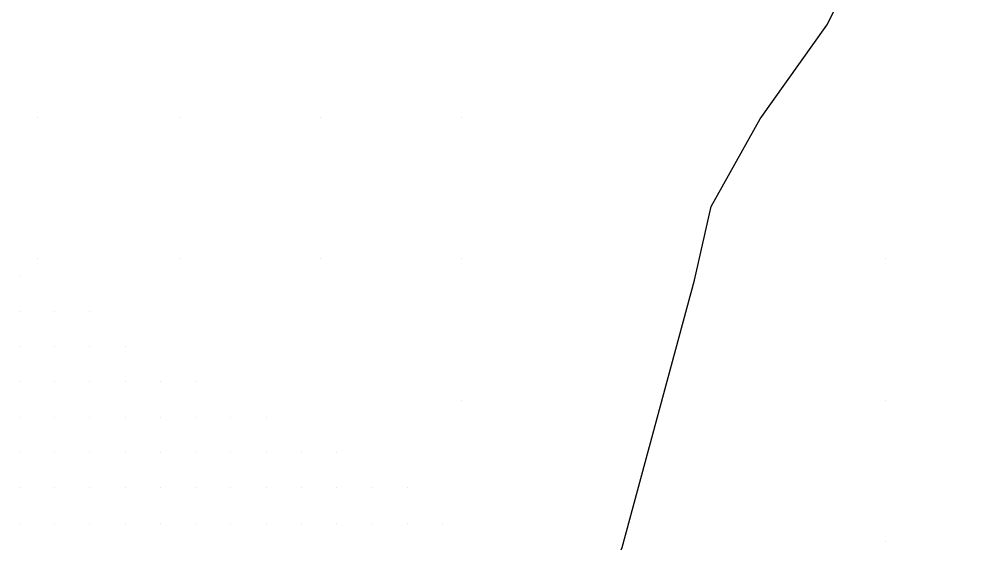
# Model space of a CAD drawing. Extents: x 1762120 to 1766775, y 709485 to 712965.
# Drawn here: x 1764703.8 to 1764771.4, y 710914.9 to 710951.9 of the extents above; entities that cross this region are included whole.
import ezdxf

# ---------------------------------------------------------------- set-up
doc = ezdxf.new("R2010")
doc.units = 0
for name, color, linetype in [('Exist DTM QL2 LIDAR Elevation Point', 7, 'Continuous'), ('Exist DTM Scan Elevation Point', 7, 'Continuous'), ('PH Exist DTM Breakline', 7, 'Continuous')]:
    doc.layers.add(name, color=color, linetype=linetype)

msp = doc.modelspace()

# ---------------------------------------------------------------- linework, layer by layer
at = {"layer": 'Exist DTM QL2 LIDAR Elevation Point'}
for p, q in [((1764705.075, 710944.954), (1764705.075, 710944.954)), ((1764715.076, 710944.954), (1764715.076, 710944.954)), ((1764725.077, 710944.954), (1764725.077, 710944.954)), ((1764735.079, 710944.954), (1764735.079, 710944.954)), ((1764705.075, 710934.953), (1764705.075, 710934.953)), ((1764715.076, 710934.953), (1764715.076, 710934.953)), ((1764725.077, 710934.953), (1764725.077, 710934.953)), ((1764735.079, 710934.953), (1764735.079, 710934.953)), ((1764765.083, 710934.953), (1764765.083, 710934.953)), ((1764735.079, 710924.952), (1764735.079, 710924.952)), ((1764765.083, 710924.952), (1764765.083, 710924.952)), ((1764765.083, 710914.95), (1764765.083, 710914.95))]:
    msp.add_line(p, q, dxfattribs=at)
at = {"layer": 'Exist DTM Scan Elevation Point'}
for p, q in [((1764703.75, 710933.75), (1764703.75, 710933.75)), ((1764703.75, 710931.25), (1764703.75, 710931.25)), ((1764706.25, 710931.25), (1764706.25, 710931.25)), ((1764708.75, 710931.25), (1764708.75, 710931.25)), ((1764703.75, 710928.75), (1764703.75, 710928.75)), ((1764706.25, 710928.75), (1764706.25, 710928.75)), ((1764708.75, 710928.75), (1764708.75, 710928.75)), ((1764711.25, 710928.75), (1764711.25, 710928.75)), ((1764703.75, 710926.25), (1764703.75, 710926.25)), ((1764706.25, 710926.25), (1764706.25, 710926.25)), ((1764708.75, 710926.25), (1764708.75, 710926.25)), ((1764711.25, 710926.25), (1764711.25, 710926.25)), ((1764713.75, 710926.25), (1764713.75, 710926.25)), ((1764716.25, 710926.25), (1764716.25, 710926.25)), ((1764703.75, 710923.75), (1764703.75, 710923.75)), ((1764706.25, 710923.75), (1764706.25, 710923.75)), ((1764708.75, 710923.75), (1764708.75, 710923.75)), ((1764711.25, 710923.75), (1764711.25, 710923.75)), ((1764713.75, 710923.75), (1764713.75, 710923.75)), ((1764716.25, 710923.75), (1764716.25, 710923.75)), ((1764718.75, 710923.75), (1764718.75, 710923.75)), ((1764721.25, 710923.75), (1764721.25, 710923.75)), ((1764703.75, 710921.25), (1764703.75, 710921.25)), ((1764706.25, 710921.25), (1764706.25, 710921.25)), ((1764708.75, 710921.25), (1764708.75, 710921.25)), ((1764711.25, 710921.25), (1764711.25, 710921.25)), ((1764713.75, 710921.25), (1764713.75, 710921.25)), ((1764716.25, 710921.25), (1764716.25, 710921.25)), ((1764718.75, 710921.25), (1764718.75, 710921.25)), ((1764721.25, 710921.25), (1764721.25, 710921.25)), ((1764723.75, 710921.25), (1764723.75, 710921.25)), ((1764726.25, 710921.25), (1764726.25, 710921.25)), ((1764703.75, 710918.75), (1764703.75, 710918.75)), ((1764706.25, 710918.75), (1764706.25, 710918.75)), ((1764708.75, 710918.75), (1764708.75, 710918.75)), ((1764711.25, 710918.75), (1764711.25, 710918.75)), ((1764713.75, 710918.75), (1764713.75, 710918.75)), ((1764716.25, 710918.75), (1764716.25, 710918.75)), ((1764718.75, 710918.75), (1764718.75, 710918.75)), ((1764721.25, 710918.75), (1764721.25, 710918.75)), ((1764723.75, 710918.75), (1764723.75, 710918.75)), ((1764726.25, 710918.75), (1764726.25, 710918.75)), ((1764728.75, 710918.75), (1764728.75, 710918.75)), ((1764731.25, 710918.75), (1764731.25, 710918.75)), ((1764703.75, 710916.25), (1764703.75, 710916.25)), ((1764706.25, 710916.25), (1764706.25, 710916.25)), ((1764708.75, 710916.25), (1764708.75, 710916.25)), ((1764711.25, 710916.25), (1764711.25, 710916.25)), ((1764713.75, 710916.25), (1764713.75, 710916.25)), ((1764716.25, 710916.25), (1764716.25, 710916.25)), ((1764718.75, 710916.25), (1764718.75, 710916.25)), ((1764721.25, 710916.25), (1764721.25, 710916.25)), ((1764723.75, 710916.25), (1764723.75, 710916.25)), ((1764726.25, 710916.25), (1764726.25, 710916.25)), ((1764728.75, 710916.25), (1764728.75, 710916.25)), ((1764731.25, 710916.25), (1764731.25, 710916.25)), ((1764733.75, 710916.25), (1764733.75, 710916.25))]:
    msp.add_line(p, q, dxfattribs=at)
at = {"layer": 'PH Exist DTM Breakline'}
msp.add_lwpolyline([(1764740.673, 710899.605), (1764740.171, 710901.574), (1764746.435, 710914.513), (1764751.563, 710933.456), (1764752.753, 710938.672), (1764756.224, 710944.861), (1764760.94, 710951.496), (1764765.414, 710960.287), (1764771.514, 710974.351), (1764774.026, 710978.003), (1764777.016, 710982.578), (1764778.547, 710986.459), (1764760.311, 710996.347), (1764754.314, 710986.411)], dxfattribs=at)

doc.saveas('drawing.dxf')
